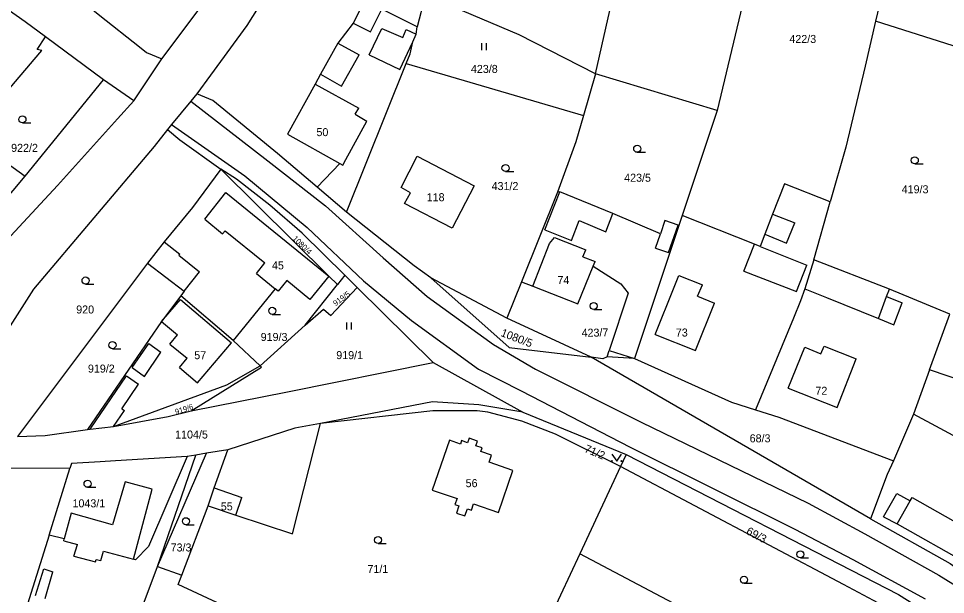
# Model space of a CAD drawing. Extents: x -746176 to -739709, y -1128407 to -1124482.
# Drawn here: x -742573.8 to -742377, y -1125982.8 to -1125860.6 of the extents above; entities that cross this region are included whole.
import ezdxf

# ---------------------------------------------------------------- set-up
doc = ezdxf.new("R2010")
doc.units = 0
for name, color, linetype in [('Vrstva 33', 7, 'Continuous'), ('Vrstva 42', 7, 'Continuous'), ('Vrstva 44', 7, 'Continuous'), ('Vrstva 47', 7, 'Continuous')]:
    doc.layers.add(name, color=color, linetype=linetype)

msp = doc.modelspace()

# ---------------------------------------------------------------- linework, layer by layer
at = {"layer": 'Vrstva 33'}
for p, q in [((-742411.59, -1125821.74), (-742425.41, -1125880.06)), ((-742386.83, -1125839.6), (-742391.8, -1125861.15)), ((-742487.36, -1125855.55), (-742489.14, -1125862.33)), ((-742361.26, -1125870.87), (-742391.8, -1125861.15)), ((-742555.75, -1125873.58), (-742568.08, -1125864.47)), ((-742549.27, -1125878.06), (-742543.37, -1125869.11)), ((-742504.18, -1125901.64), (-742491.48, -1125870.12)), ((-742491.48, -1125870.12), (-742453.8, -1125881.12)), ((-742451.26, -1125872.3), (-742453.8, -1125881.12)), ((-742425.41, -1125880.06), (-742451.26, -1125872.3)), ((-742572.38, -1125894), (-742555.75, -1125873.58)), ((-742549.27, -1125878.06), (-742555.75, -1125873.58)), ((-742425.41, -1125880.06), (-742432.86, -1125902.34)), ((-742583.94, -1125885.69), (-742572.38, -1125894)), ((-742530.83, -1125892.53), (-742507.9, -1125915.25)), ((-742577.49, -1125900.11), (-742572.38, -1125894)), ((-742504.18, -1125901.64), (-742510.39, -1125896.37)), ((-742459.32, -1125897.41), (-742466.99, -1125916.45)), ((-742404.91, -1125911.78), (-742401.44, -1125899.49)), ((-742432.86, -1125902.34), (-742433.58, -1125904.47)), ((-742433.58, -1125904.47), (-742443.02, -1125932.7)), ((-742546.38, -1125912.47), (-742573.99, -1125949.25)), ((-742506.08, -1125917.05), (-742507.9, -1125915.25)), ((-742504.5, -1125915.04), (-742506.08, -1125917.05)), ((-742470.08, -1125924.13), (-742486.25, -1125915.58)), ((-742466.99, -1125916.45), (-742470.08, -1125924.13)), ((-742512.91, -1125925.68), (-742506.08, -1125917.05)), ((-742501.86, -1125917.64), (-742485.76, -1125933.54)), ((-742528.19, -1125928.89), (-742539.35, -1125919.44)), ((-742452.23, -1125932.44), (-742470.08, -1125924.13)), ((-742380.33, -1125935.12), (-742376.04, -1125923.32)), ((-742522.47, -1125934.25), (-742512.91, -1125925.68)), ((-742522.47, -1125934.25), (-742528.19, -1125928.89)), ((-742485.76, -1125933.54), (-742466.73, -1125944.13)), ((-742392.86, -1125966.72), (-742452.23, -1125932.44)), ((-742380.33, -1125935.12), (-742383.73, -1125944.51)), ((-742354.55, -1125943.93), (-742380.33, -1125935.12)), ((-742466.73, -1125944.13), (-742444.75, -1125953.11)), ((-742383.73, -1125944.51), (-742387.99, -1125954.45)), ((-742360.59, -1125957.08), (-742383.73, -1125944.51)), ((-742544.26, -1125976.88), (-742536.12, -1125953.2)), ((-742536.12, -1125953.2), (-742537.98, -1125953.5)), ((-742444.75, -1125953.11), (-742445.94, -1125955.65)), ((-742445.94, -1125955.65), (-742454.6, -1125974.2)), ((-742562.86, -1125956.05), (-742581.95, -1125955.95)), ((-742567.25, -1125970.2), (-742562.86, -1125956.05)), ((-742539.1, -1125978.71), (-742533.51, -1125963.98)), ((-742567.25, -1125970.2), (-742573.08, -1125988.58)), ((-742454.6, -1125974.2), (-742470.09, -1126007.17)), ((-742544.26, -1125976.88), (-742539.1, -1125978.71))]:
    msp.add_line(p, q, dxfattribs=at)
for points in [[(-742451.26, -1125872.3), (-742423.93, -1125751.58), (-742396.6, -1125630.87)], [(-742469.87, -1125754.46), (-742479.12, -1125772.95), (-742512.08, -1125840.96), (-742525.31, -1125862.03), (-742533.06, -1125872.56), (-742535.93, -1125876.56)], [(-742543.37, -1125869.11), (-742533.49, -1125855.94), (-742526.37, -1125842.12)], [(-742568.08, -1125864.47), (-742572.39, -1125861.31), (-742586.54, -1125851.33), (-742591, -1125848.62), (-742591.99, -1125848.03)], [(-742567.01, -1125851.37), (-742556.52, -1125859.9), (-742548.11, -1125866.6), (-742546.65, -1125867.77), (-742543.37, -1125869.11)], [(-742489.14, -1125862.33), (-742496.61, -1125858.56), (-742500.28, -1125856.71), (-742502.73, -1125861.57), (-742505.97, -1125865.78), (-742509.67, -1125872.35), (-742510.8, -1125874.53), (-742516.67, -1125885.09), (-742505.56, -1125891.34), (-742510.39, -1125896.37)], [(-742451.26, -1125872.3), (-742467.46, -1125864.05), (-742487.36, -1125855.55)], [(-742391.8, -1125861.15), (-742394.01, -1125870.7), (-742398.15, -1125887.84), (-742401.44, -1125899.49)], [(-742491.48, -1125870.12), (-742490.64, -1125868.04), (-742490.08, -1125865.53), (-742489.36, -1125863.92), (-742489.14, -1125862.33)], [(-742583.94, -1125885.69), (-742576.4, -1125876.29), (-742569.23, -1125867.87), (-742568.85, -1125867.39), (-742569.85, -1125867.14), (-742568.08, -1125864.47)], [(-742535.93, -1125876.56), (-742537.22, -1125878.12), (-742541.33, -1125883.08), (-742542.15, -1125884.13)], [(-742510.39, -1125896.37), (-742518.81, -1125889.24), (-742532.53, -1125877.94), (-742535.93, -1125876.56)], [(-742622.9, -1125956.15), (-742614.33, -1125945.77), (-742586.39, -1125918.45), (-742565.5, -1125896.03), (-742552.77, -1125881.87), (-742549.27, -1125878.06)], [(-742453.8, -1125881.12), (-742455.42, -1125886.74), (-742459.32, -1125897.41)], [(-742542.15, -1125884.13), (-742544.97, -1125887.72), (-742570.58, -1125918), (-742581.73, -1125935.37), (-742588.9, -1125948.74)], [(-742542.15, -1125884.13), (-742539.55, -1125886.34), (-742530.83, -1125892.53)], [(-742489.14, -1125889.75), (-742477.05, -1125896.1), (-742481.69, -1125905.09), (-742491.81, -1125899.8), (-742490.57, -1125897.54), (-742492.53, -1125896.46), (-742489.14, -1125889.75)], [(-742530.83, -1125892.53), (-742536.83, -1125900.7), (-742542.88, -1125907.93), (-742546.38, -1125912.47)], [(-742504.5, -1125915.04), (-742513.55, -1125906.11), (-742520.44, -1125900.17), (-742527.49, -1125894.67), (-742530.83, -1125892.53)], [(-742401.44, -1125899.49), (-742411.12, -1125895.65), (-742413.66, -1125902.11), (-742415.31, -1125906.31), (-742416.34, -1125908.93), (-742417.54, -1125908.45), (-742432.86, -1125902.34)], [(-742433.58, -1125904.47), (-742433.71, -1125904.43), (-742436.54, -1125903.47), (-742437.49, -1125906.29), (-742447.62, -1125901.95), (-742458.86, -1125897.36), (-742459.32, -1125897.41)], [(-742486.25, -1125915.58), (-742489.77, -1125913.07), (-742504.18, -1125901.64)], [(-742546.38, -1125912.47), (-742538.61, -1125918.44), (-742539.35, -1125919.44)], [(-742404.91, -1125911.78), (-742406.86, -1125917.94), (-742407.78, -1125920.45), (-742409.26, -1125924.16), (-742417.31, -1125943.6)], [(-742376.04, -1125923.32), (-742388.87, -1125917.99), (-742404.91, -1125911.78)], [(-742466.99, -1125916.45), (-742464.6, -1125917.38), (-742455, -1125921.11), (-742451.78, -1125913.15), (-742445.93, -1125916.84), (-742444.31, -1125918.83), (-742448.37, -1125931), (-742443.02, -1125932.7)], [(-742507.9, -1125915.25), (-742511.91, -1125920.18), (-742516.83, -1125916.2), (-742518.65, -1125918.45), (-742519.27, -1125917.94), (-742528.19, -1125928.89)], [(-742501.86, -1125917.64), (-742502.85, -1125916.66), (-742504.5, -1125915.04)], [(-742486.25, -1125915.58), (-742469.64, -1125930.37), (-742452.23, -1125932.44)], [(-742512.91, -1125925.68), (-742509.05, -1125922.22), (-742507.49, -1125923.6), (-742501.86, -1125917.64)], [(-742539.35, -1125919.44), (-742543.4, -1125924.86), (-742559.16, -1125947.76)], [(-742537.1, -1125943.85), (-742516.7, -1125939.77), (-742485.76, -1125933.54)], [(-742443.02, -1125932.7), (-742448.82, -1125932.36), (-742449.74, -1125932.78), (-742452.23, -1125932.44)], [(-742443.02, -1125932.7), (-742422.4, -1125941.96), (-742417.31, -1125943.6)], [(-742553.65, -1125947.14), (-742529.57, -1125938.33), (-742522.47, -1125934.25)], [(-742537.1, -1125943.85), (-742522.23, -1125934.58), (-742522.47, -1125934.25)], [(-742466.73, -1125944.13), (-742476.04, -1125942.52), (-742485.91, -1125941.93), (-742509.68, -1125946.54)], [(-742553.65, -1125947.14), (-742542.05, -1125945.01), (-742537.1, -1125943.85)], [(-742445.94, -1125955.65), (-742459.75, -1125948.8), (-742466.89, -1125946.02), (-742474.13, -1125944.08), (-742476.37, -1125943.84), (-742485.83, -1125943.85), (-742509.68, -1125946.54)], [(-742417.31, -1125943.6), (-742412.38, -1125945.19), (-742387.99, -1125954.45)], [(-742573.99, -1125949.25), (-742568.11, -1125949.08), (-742559.16, -1125947.76)], [(-742559.16, -1125947.76), (-742558.57, -1125947.74), (-742553.65, -1125947.14)], [(-742533.51, -1125963.98), (-742527.67, -1125965.96), (-742515.61, -1125969.96), (-742509.68, -1125946.54)], [(-742509.68, -1125946.54), (-742515.14, -1125947.5), (-742529.35, -1125952.1)], [(-742480.68, -1125962.42), (-742481.12, -1125963.73), (-742480.27, -1125964.02), (-742480.78, -1125965.52), (-742479, -1125966.12), (-742478.49, -1125964.62), (-742477.64, -1125964.9), (-742477.2, -1125963.59), (-742471.89, -1125965.38), (-742468.82, -1125956.52), (-742473.86, -1125954.74), (-742473.34, -1125953.24), (-742475.63, -1125952.43), (-742475.36, -1125951.69), (-742476.67, -1125951.22), (-742476.32, -1125950.24), (-742478.09, -1125949.62), (-742478.44, -1125950.6), (-742479.71, -1125950.15), (-742479.97, -1125950.9), (-742482.31, -1125950.08), (-742485.99, -1125960.63), (-742480.68, -1125962.42)], [(-742537.98, -1125953.5), (-742546.21, -1125972.61), (-742548.93, -1125975.45), (-742549.4, -1125975.3), (-742545.39, -1125960.48), (-742551.14, -1125958.9), (-742553.87, -1125967.99), (-742562.62, -1125965.54), (-742564.09, -1125970.98), (-742567.25, -1125970.2)], [(-742537.98, -1125953.5), (-742553.22, -1125954.47), (-742556.43, -1125954.63), (-742562.53, -1125955), (-742562.86, -1125956.05)], [(-742529.35, -1125952.1), (-742533.86, -1125952.83), (-742536.12, -1125953.2)], [(-742533.51, -1125963.98), (-742532.24, -1125960.14), (-742529.35, -1125952.1)], [(-742444.75, -1125953.11), (-742386.93, -1125982.77), (-742380.97, -1125986.53)], [(-742382.69, -1125989.14), (-742398.6, -1125980.67), (-742445.94, -1125955.65)], [(-742387.99, -1125954.45), (-742389.36, -1125957.36), (-742392.86, -1125966.72)], [(-742392.86, -1125966.72), (-742375.94, -1125976.23), (-742374.7, -1125977.14), (-742365.43, -1125982.55)], [(-742399.65, -1126003.37), (-742408.8, -1125998.36), (-742454.6, -1125974.2)], [(-742550.22, -1125993.2), (-742548.63, -1125988.42), (-742544.26, -1125976.88)], [(-742525.42, -1125987.39), (-742539.86, -1125980.7), (-742539.1, -1125978.71)]]:
    msp.add_lwpolyline(points, dxfattribs=at)
at = {"layer": 'Vrstva 44'}
for p, q in [((-742475.41, -1125867.31), (-742475.41, -1125865.81)), ((-742474.41, -1125867.31), (-742474.41, -1125865.81)), ((-742572.96, -1125882.73), (-742571.21, -1125882.73)), ((-742442.41, -1125888.96), (-742440.66, -1125888.96)), ((-742383.48, -1125891.41), (-742381.73, -1125891.41)), ((-742470.38, -1125893.06), (-742468.63, -1125893.06)), ((-742559.56, -1125916.92), (-742557.81, -1125916.92)), ((-742451.65, -1125922.32), (-742449.9, -1125922.32)), ((-742519.91, -1125923.36), (-742518.16, -1125923.36)), ((-742504.06, -1125926.6), (-742504.06, -1125925.1)), ((-742503.06, -1125926.6), (-742503.06, -1125925.1)), ((-742553.84, -1125930.64), (-742552.09, -1125930.64)), ((-742559.13, -1125960.05), (-742557.38, -1125960.05)), ((-742538.24, -1125968), (-742536.49, -1125968)), ((-742497.45, -1125971.99), (-742495.7, -1125971.99)), ((-742407.77, -1125975.03), (-742406.02, -1125975.03)), ((-742419.74, -1125980.43), (-742417.99, -1125980.43))]:
    msp.add_line(p, q, dxfattribs=at)
msp.add_lwpolyline([(-742447.78, -1125952.99), (-742446.78, -1125954.49), (-742445.78, -1125952.99)], dxfattribs=at)
for centre, radius in [((-742572.96, -1125881.98), 0.75), ((-742442.41, -1125888.21), 0.75), ((-742383.48, -1125890.66), 0.75), ((-742470.38, -1125892.31), 0.75), ((-742559.56, -1125916.17), 0.75), ((-742519.91, -1125922.61), 0.75), ((-742451.65, -1125921.57), 0.75), ((-742553.84, -1125929.89), 0.75), ((-742447.78, -1125954.49), 0.1), ((-742445.78, -1125954.49), 0.1), ((-742559.13, -1125959.3), 0.75), ((-742538.24, -1125967.25), 0.75), ((-742497.45, -1125971.24), 0.75), ((-742407.77, -1125974.28), 0.75), ((-742419.74, -1125979.68), 0.75)]:
    msp.add_circle(centre, radius, dxfattribs=at)
at = {"layer": 'Vrstva 47'}
for p, q in [((-742499.06, -1125863.42), (-742496.61, -1125858.56)), ((-742502.73, -1125861.57), (-742499.06, -1125863.42)), ((-742499.35, -1125868.29), (-742496.68, -1125862.69)), ((-742496.68, -1125862.69), (-742492.2, -1125864.62)), ((-742492.2, -1125864.62), (-742491.45, -1125862.87)), ((-742491.45, -1125862.87), (-742489.36, -1125863.92)), ((-742505.97, -1125865.78), (-742501.44, -1125868.3)), ((-742492.84, -1125871.4), (-742490.08, -1125865.53)), ((-742505.24, -1125874.9), (-742501.44, -1125868.3)), ((-742499.35, -1125868.29), (-742492.84, -1125871.4)), ((-742509.67, -1125872.35), (-742505.24, -1125874.9)), ((-742510.8, -1125874.53), (-742501.54, -1125879.62)), ((-742537.22, -1125878.12), (-742520.87, -1125890.79)), ((-742502.29, -1125880.85), (-742501.54, -1125879.62)), ((-742502.29, -1125880.85), (-742499.81, -1125882.36)), ((-742504.3, -1125890.51), (-742499.81, -1125882.36)), ((-742541.33, -1125883.08), (-742525.71, -1125893.94)), ((-742520.87, -1125890.79), (-742508.59, -1125900.34)), ((-742504.95, -1125891.68), (-742504.3, -1125890.51)), ((-742505.56, -1125891.34), (-742504.95, -1125891.68)), ((-742525.71, -1125893.94), (-742512.5, -1125904.89)), ((-742534.26, -1125903.18), (-742529.78, -1125897.51)), ((-742529.78, -1125897.51), (-742507.9, -1125915.25)), ((-742462.03, -1125905.4), (-742458.86, -1125897.36)), ((-742508.59, -1125900.34), (-742496.39, -1125911.34)), ((-742449.09, -1125905.82), (-742447.62, -1125901.95)), ((-742413.66, -1125902.11), (-742408.97, -1125903.96)), ((-742534.26, -1125903.18), (-742530.45, -1125906.26)), ((-742456.37, -1125907.69), (-742454.71, -1125903.47)), ((-742454.71, -1125903.47), (-742449.09, -1125905.82)), ((-742435.76, -1125910.23), (-742433.71, -1125904.43)), ((-742410.72, -1125908.26), (-742408.97, -1125903.96)), ((-742530.45, -1125906.26), (-742529.92, -1125905.6)), ((-742529.92, -1125905.6), (-742521.49, -1125912.43)), ((-742512.5, -1125904.89), (-742500.56, -1125916.22)), ((-742462.03, -1125905.4), (-742456.37, -1125907.69)), ((-742438.5, -1125909.28), (-742437.49, -1125906.29)), ((-742415.31, -1125906.31), (-742410.72, -1125908.26)), ((-742542.88, -1125907.93), (-742539.57, -1125910.59)), ((-742464.6, -1125917.38), (-742461.01, -1125908.34)), ((-742461.01, -1125908.34), (-742459.99, -1125907.02)), ((-742459.99, -1125907.02), (-742453.33, -1125909.63)), ((-742419.77, -1125914.17), (-742417.54, -1125908.45)), ((-742539.74, -1125910.8), (-742539.57, -1125910.59)), ((-742453.97, -1125911.14), (-742453.33, -1125909.63)), ((-742438.5, -1125909.28), (-742435.76, -1125910.23)), ((-742416.34, -1125908.93), (-742406.43, -1125912.88)), ((-742539.74, -1125910.8), (-742535.33, -1125914.3)), ((-742523.28, -1125914.65), (-742521.49, -1125912.43)), ((-742496.39, -1125911.34), (-742487.01, -1125919.55)), ((-742453.97, -1125911.14), (-742451.37, -1125912.13)), ((-742451.78, -1125913.15), (-742451.37, -1125912.13)), ((-742538.61, -1125918.44), (-742535.33, -1125914.3)), ((-742419.77, -1125914.17), (-742408.63, -1125918.53)), ((-742408.63, -1125918.53), (-742406.43, -1125912.88)), ((-742523.28, -1125914.65), (-742519.27, -1125917.94)), ((-742500.56, -1125916.22), (-742490.34, -1125924.69)), ((-742434.59, -1125917.55), (-742433.61, -1125915.09)), ((-742433.61, -1125915.09), (-742428.57, -1125917.11)), ((-742438.62, -1125927.64), (-742434.59, -1125917.55)), ((-742429.64, -1125919.52), (-742428.57, -1125917.11)), ((-742406.86, -1125917.94), (-742402.22, -1125919.77)), ((-742389.45, -1125919.59), (-742388.87, -1125917.99)), ((-742543.4, -1125924.86), (-742539.39, -1125920.19)), ((-742539.39, -1125920.19), (-742528.55, -1125929.36)), ((-742487.01, -1125919.55), (-742472.93, -1125929.77)), ((-742429.64, -1125919.52), (-742426.02, -1125920.95)), ((-742402.22, -1125919.77), (-742391.15, -1125924.26)), ((-742391.15, -1125924.26), (-742389.45, -1125919.59)), ((-742389.45, -1125919.59), (-742386.16, -1125920.91)), ((-742430.01, -1125931), (-742426.02, -1125920.95)), ((-742387.95, -1125925.55), (-742386.16, -1125920.91)), ((-742391.15, -1125924.26), (-742387.95, -1125925.55)), ((-742543.4, -1125924.86), (-742540.01, -1125927.67)), ((-742490.34, -1125924.69), (-742476.09, -1125935.01)), ((-742541.69, -1125929.69), (-742540.01, -1125927.67)), ((-742438.62, -1125927.64), (-742430.01, -1125931)), ((-742549.68, -1125934.66), (-742546.11, -1125929.56)), ((-742546.11, -1125929.56), (-742543.54, -1125931.35)), ((-742541.69, -1125929.69), (-742538.01, -1125932.67)), ((-742535.78, -1125937.86), (-742528.55, -1125929.36)), ((-742472.93, -1125929.77), (-742464.02, -1125934.96)), ((-742403.4, -1125931.74), (-742402.73, -1125930.07)), ((-742402.73, -1125930.07), (-742395.9, -1125932.8)), ((-742547.03, -1125936.52), (-742543.54, -1125931.35)), ((-742448.82, -1125932.36), (-742448.37, -1125931)), ((-742410.34, -1125939), (-742406.83, -1125930.35)), ((-742406.83, -1125930.35), (-742403.4, -1125931.74)), ((-742539.64, -1125934.64), (-742538.01, -1125932.67)), ((-742399.99, -1125943.09), (-742395.9, -1125932.8)), ((-742549.68, -1125934.66), (-742547.03, -1125936.52)), ((-742539.64, -1125934.64), (-742535.78, -1125937.86)), ((-742476.09, -1125935.01), (-742467.07, -1125939.61)), ((-742464.02, -1125934.96), (-742441.6, -1125946.26)), ((-742558.57, -1125947.74), (-742550.88, -1125936.37)), ((-742551.86, -1125943.37), (-742548.32, -1125938.17)), ((-742550.88, -1125936.37), (-742548.32, -1125938.17)), ((-742467.07, -1125939.61), (-742443.89, -1125951.53)), ((-742410.34, -1125939), (-742399.99, -1125943.09)), ((-742553.65, -1125947.14), (-742551.32, -1125943.73)), ((-742551.86, -1125943.37), (-742551.32, -1125943.73)), ((-742441.6, -1125946.26), (-742406.15, -1125963.41)), ((-742443.89, -1125951.53), (-742408.92, -1125968.97)), ((-742544.26, -1125976.88), (-742533.86, -1125952.83)), ((-742532.24, -1125960.14), (-742526.35, -1125962.21)), ((-742390.09, -1125966.29), (-742387.32, -1125961.4)), ((-742387.32, -1125961.4), (-742384.45, -1125962.91)), ((-742527.67, -1125965.96), (-742526.35, -1125962.21)), ((-742406.15, -1125963.41), (-742394.08, -1125969.92)), ((-742387.23, -1125967.82), (-742384.45, -1125962.91)), ((-742384.45, -1125962.91), (-742384.05, -1125962.22)), ((-742384.05, -1125962.22), (-742373.29, -1125968.32)), ((-742390.09, -1125966.29), (-742387.23, -1125967.82)), ((-742408.92, -1125968.97), (-742396.61, -1125975.35)), ((-742387.23, -1125967.82), (-742366.83, -1125979.29)), ((-742564.2, -1125971.41), (-742564.09, -1125970.98)), ((-742564.2, -1125971.41), (-742561.24, -1125972.19)), ((-742394.08, -1125969.92), (-742378.39, -1125978.73)), ((-742562.02, -1125974.66), (-742561.24, -1125972.19)), ((-742562.02, -1125974.66), (-742557.45, -1125975.89)), ((-742557.45, -1125975.89), (-742557.3, -1125975.35)), ((-742557.3, -1125975.35), (-742556.28, -1125975.62)), ((-742556.28, -1125975.62), (-742555.76, -1125973.63)), ((-742555.76, -1125973.63), (-742549.4, -1125975.3)), ((-742396.61, -1125975.35), (-742381.3, -1125983.74)), ((-742570.16, -1125983.03), (-742568.42, -1125977.34)), ((-742568.42, -1125977.34), (-742566.48, -1125977.96)), ((-742568.14, -1125983.67), (-742566.48, -1125977.96)), ((-742378.39, -1125978.73), (-742362.72, -1125988.35))]:
    msp.add_line(p, q, dxfattribs=at)

# ---------------------------------------------------------------- texts
at = {"layer": 'Vrstva 42'}
for s, p in [('422/3', (-742410.11, -1125865.76)), ('423/8', (-742477.73, -1125872.12)), ('50', (-742510.53, -1125885.53)), ('922/2', (-742575.36, -1125888.87)), ('423/5', (-742445.19, -1125895.21)), ('431/2', (-742473.34, -1125896.98)), ('419/3', (-742386.26, -1125897.66)), ('118', (-742487.12, -1125899.34)), ('45', (-742519.98, -1125913.81)), ('74', (-742459.36, -1125916.92)), ('920', (-742561.54, -1125923.17)), ('73', (-742434.22, -1125928.06)), ('919/3', (-742522.37, -1125929)), ('57', (-742536.47, -1125932.87)), ('919/1', (-742506.32, -1125932.85)), ('919/2', (-742559.05, -1125935.71)), ('72', (-742404.58, -1125940.42)), ('1104/5', (-742540.54, -1125949.7)), ('68/3', (-742418.54, -1125950.51)), ('56', (-742478.85, -1125960.03)), ('1043/1', (-742562.33, -1125964.3)), ('55', (-742530.84, -1125964.95)), ('73/3', (-742541.49, -1125973.67)), ('71/1', (-742499.7, -1125978.24))]:
    msp.add_text(s, height=1.7, dxfattribs=at).set_placement(p)
for s, height, rotation, p in [('1080/4', 1.19, 316, (-742515.7, -1125907.39)), ('919/5', 1.19, 36, (-742506.47, -1125921.64)), ('423/7', 1.7, 1, (-742454.22, -1125928.13)), ('1080/5', 1.7, 339, (-742471.53, -1125927.91)), ('919/6', 1.19, 18, (-742540.34, -1125944.67)), ('71/2', 1.7, 337, (-742453.77, -1125952.49)), ('69/3', 1.7, 332, (-742419.43, -1125969.87))]:
    msp.add_text(s, height=height, rotation=rotation, dxfattribs=at).set_placement(p)

doc.saveas('drawing.dxf')
